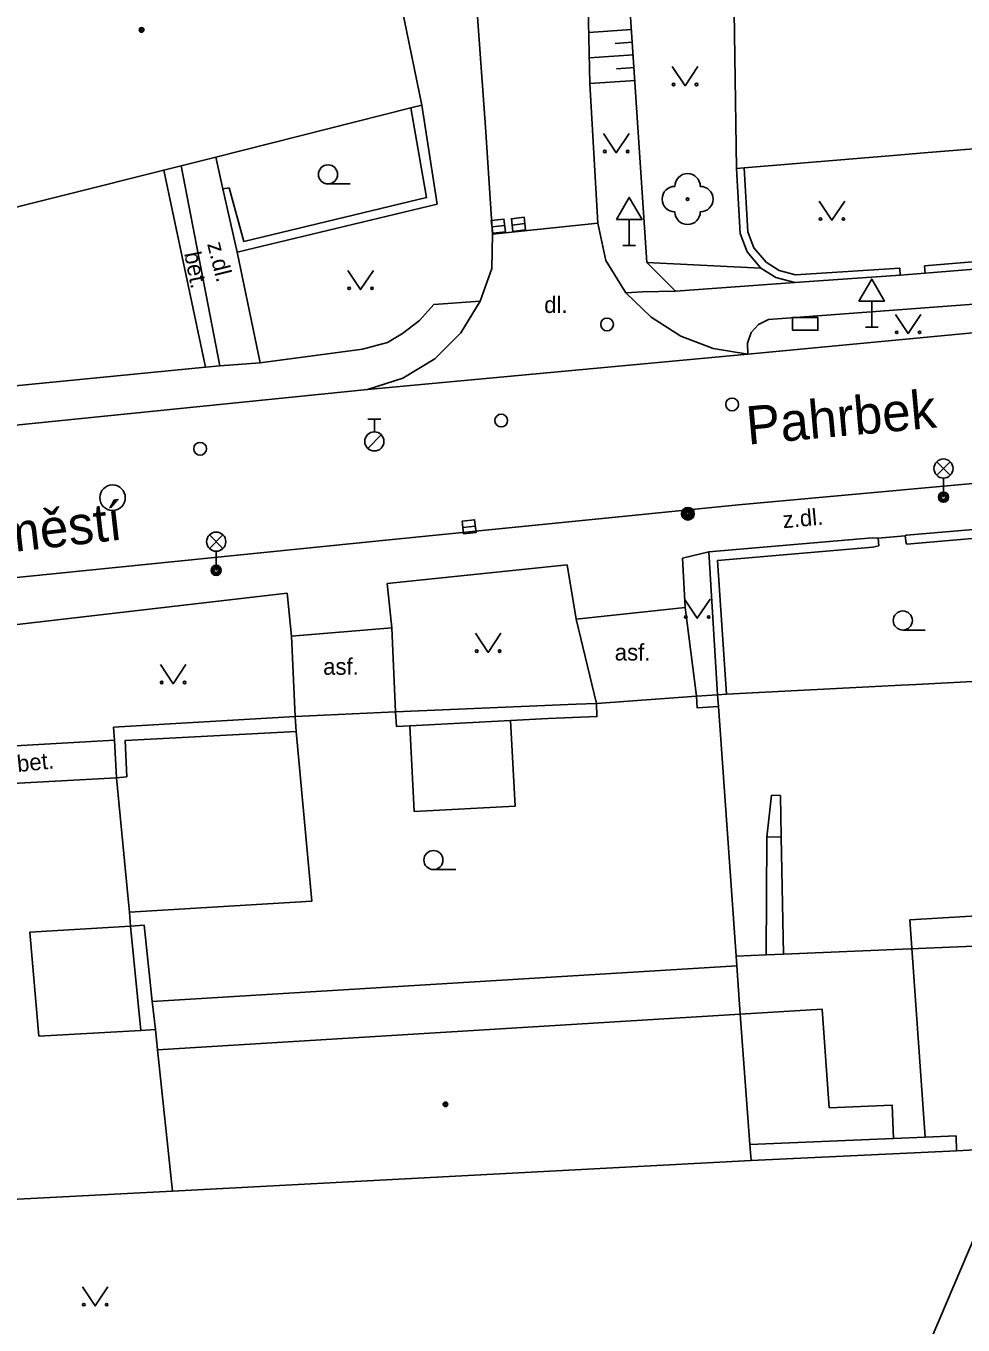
# Model space of a CAD drawing. Extents: x -596024 to -594475, y -1163820 to -1161957.
# Drawn here: x -595915.1 to -595878.3, y -1163027.4 to -1162976.4 of the extents above; entities that cross this region are included whole.
import ezdxf

# ---------------------------------------------------------------- set-up
doc = ezdxf.new("R2010")
doc.units = 0
for name, color, linetype in [('Level 10', 7, 'Continuous'), ('Level 11', 7, 'Continuous'), ('Level 14', 7, 'Continuous'), ('Level 15', 7, 'Continuous'), ('Level 22', 7, 'Continuous'), ('Level 24', 7, 'Continuous'), ('Level 25', 7, 'Continuous'), ('Level 27', 7, 'Continuous'), ('Level 28', 7, 'Continuous'), ('Level 33', 7, 'Continuous'), ('Level 34', 7, 'Continuous'), ('Level 36', 7, 'Continuous'), ('Level 39', 7, 'Continuous'), ('Level 40', 7, 'Continuous'), ('Level 49', 7, 'Continuous'), ('Level 5', 7, 'Continuous'), ('Level 50', 7, 'Continuous'), ('Level 7', 7, 'Continuous'), ('Level 8', 7, 'Continuous')]:
    doc.layers.add(name, color=color, linetype=linetype)

msp = doc.modelspace()

# ---------------------------------------------------------------- linework, layer by layer
at = {"layer": 'Level 10'}
for points in [[(-595898.65, -1162958.93), (-595897.09, -1162980.42)], [(-595892.69, -1162984.19), (-595893, -1162978.7), (-595893.06, -1162975.7), (-595893.17, -1162969.93)], [(-595886.79, -1162989.32), (-595875.89, -1162988.29), (-595874.88, -1162988.19), (-595865.06, -1162987.3), (-595846.54, -1162985.63), (-595834.03, -1162984.4), (-595833.92, -1162984.39), (-595827.57, -1162983.83), (-595811.92, -1162982.46), (-595810.38, -1162982.32), (-595807.74, -1162982.42), (-595798.29, -1162981.55), (-595792.41, -1162981.01), (-595782.08, -1162980.06), (-595767.36, -1162978.71), (-595765.31, -1162978.52), (-595764.65, -1162978.46), (-595760.16, -1162978.09)], [(-595897.3, -1162987.24), (-595896.85, -1162985.96), (-595896.82, -1162984.61), (-595897.09, -1162980.42)], [(-595892.69, -1162984.19), (-595892.37, -1162985.65), (-595891.58, -1162986.92)], [(-595891.58, -1162986.92), (-595890.59, -1162987.88), (-595889.43, -1162988.62), (-595888.15, -1162989.1), (-595886.79, -1162989.32)], [(-595901.73, -1162990.71), (-595900.34, -1162990.27), (-595899.09, -1162989.51), (-595898.06, -1162988.49), (-595897.3, -1162987.24)], [(-595901.01, -1162996.63), (-595887.16, -1162995.24), (-595874.21, -1162994.06), (-595871.41, -1162993.81), (-595865.06, -1162993.24), (-595859.87, -1162992.77), (-595849.31, -1162991.74), (-595847.96, -1162991.61), (-595844.62, -1162991.28), (-595838.01, -1162990.64), (-595832.2, -1162990.25), (-595811.7, -1162988.42)], [(-595932.01, -1162993.78), (-595931.56, -1162993.73), (-595901.73, -1162990.71)], [(-595930.96, -1162999.76), (-595925.61, -1162999.11), (-595901.01, -1162996.63)]]:
    msp.add_lwpolyline(points, dxfattribs=at)
at = {"layer": 'Level 11'}
for points in [[(-595898.99, -1162983.44), (-595899.6, -1162979.55)], [(-595907.41, -1162982.84), (-595907.69, -1162981.59)], [(-595909.73, -1162982.1), (-595908.09, -1162989.84)], [(-595907.53, -1162989.78), (-595909.04, -1162981.93)], [(-595906.85, -1162985.32), (-595907.41, -1162982.84)], [(-595898.99, -1162983.44), (-595906.85, -1162985.32)], [(-595896.82, -1162984.61), (-595892.69, -1162984.19)], [(-595906.85, -1162985.32), (-595905.95, -1162989.66)], [(-595884.95, -1162986.51), (-595889.64, -1162986.85), (-595890.933, -1162986.88), (-595891.58, -1162986.92)], [(-595905.95, -1162989.66), (-595901.92, -1162989.13), (-595900.95, -1162988.87), (-595900.36, -1162988.52), (-595899.69, -1162988.01), (-595899.12, -1162987.38), (-595897.3, -1162987.24)], [(-595885.98, -1162987.97), (-595876.34, -1162987.24)], [(-595886.79, -1162989.32), (-595886.81, -1162988.89), (-595886.66, -1162988.48), (-595886.37, -1162988.16), (-595885.98, -1162987.97)], [(-595907.53, -1162989.78), (-595905.95, -1162989.66)], [(-595901.73, -1162990.71), (-595886.79, -1162989.32)], [(-595924.11, -1162991.41), (-595908.09, -1162989.84), (-595907.53, -1162989.78)], [(-595889.36, -1162997.33), (-595888.32, -1162997.08)], [(-595888.81, -1163002.75), (-595889.25, -1162999.27), (-595889.36, -1162997.33)], [(-595900.96, -1162998.33), (-595893.89, -1162997.59)], [(-595893.89, -1162997.59), (-595893.54, -1162999.72)], [(-595900.63, -1163003.37), (-595900.77, -1163000.07), (-595900.96, -1162998.33)], [(-595904.89, -1162998.71), (-595917.19, -1163000.13)], [(-595904.57, -1163003.55), (-595904.71, -1163000.4), (-595904.89, -1162998.71)], [(-595893.54, -1162999.72), (-595889.25, -1162999.27)], [(-595892.74, -1163003.03), (-595893.54, -1162999.72)], [(-595904.71, -1163000.4), (-595900.77, -1163000.07)], [(-595874.28, -1163001.98), (-595880.18, -1163002.29), (-595880.78, -1163002.32), (-595887.63, -1163002.67)], [(-595887.63, -1163002.67), (-595887.98, -1163002.69)], [(-595887.98, -1163002.69), (-595887.95, -1163003.15)], [(-595887.95, -1163003.15), (-595887.25, -1163012.95)], [(-595900.07, -1163003.91), (-595899.9, -1163007.27), (-595895.93, -1163007.06), (-595896.11, -1163003.71)], [(-595916.94, -1163004.77), (-595911.67, -1163004.48)], [(-595904.53, -1163004.14), (-595903.91, -1163010.79), (-595911.08, -1163011.23)], [(-595886.05, -1163008.28), (-595885.86, -1163006.63)], [(-595885.86, -1163006.63), (-595885.51, -1163006.65)], [(-595885.51, -1163006.65), (-595885.48, -1163008.27)], [(-595886.08, -1163012.9), (-595886.05, -1163008.28)], [(-595885.48, -1163008.27), (-595886.05, -1163008.28)], [(-595885.48, -1163008.27), (-595885.4, -1163012.87)], [(-595879.83, -1163020.06), (-595880.43, -1163011.53), (-595873.88, -1163011.14)], [(-595910.5, -1163011.74), (-595911.03, -1163011.77)], [(-595911.03, -1163011.77), (-595910.63, -1163015.87)], [(-595910.5, -1163011.74), (-595910.18, -1163014.73)], [(-595885.4, -1163012.87), (-595870.13, -1163012.23)], [(-595887.25, -1163012.95), (-595886.08, -1163012.9)], [(-595887.25, -1163012.95), (-595887.22, -1163013.33)], [(-595885.4, -1163012.87), (-595886.08, -1163012.9)], [(-595910.18, -1163014.73), (-595887.22, -1163013.33)], [(-595887.22, -1163013.33), (-595887.09, -1163015.23)], [(-595910.06, -1163015.83), (-595910.18, -1163014.73)], [(-595887.09, -1163015.23), (-595883.88, -1163015.03), (-595883.6, -1163018.9), (-595881.13, -1163018.8), (-595881.08, -1163020.11)]]:
    msp.add_lwpolyline(points, dxfattribs=at)
at = {"layer": 'Level 14'}
for points in [[(-595886.28, -1162985.95), (-595890.76, -1162985.73), (-595891.6, -1162973.14), (-595891.69, -1162968.85)], [(-595890.76, -1162985.73), (-595889.64, -1162986.85)]]:
    msp.add_lwpolyline(points, dxfattribs=at)
at = {"layer": 'Level 15'}
for points in [[(-595893.04, -1162976.7), (-595891.36, -1162976.58)], [(-595892, -1162977.13), (-595891.32, -1162977.08)], [(-595893.02, -1162977.7), (-595891.28, -1162977.58)], [(-595891.95, -1162978.13), (-595891.25, -1162978.08)], [(-595893, -1162978.7), (-595891.21, -1162978.58)]]:
    msp.add_lwpolyline(points, dxfattribs=at)
at = {"layer": 'Level 22'}
msp.add_circle((-595889.16, -1162983.24), 0.05, dxfattribs=at)
for centre, start, end in [((-595889.16, -1162982.74), 0, 180), ((-595889.66, -1162983.24), 90, 270), ((-595888.66, -1162983.24), 270, 90), ((-595889.16, -1162983.74), 180, 0)]:
    msp.add_arc(centre, 0.5, start, end, dxfattribs=at)
at = {"layer": 'Level 24'}
msp.add_lwpolyline([(-595885.04, -1162988.39), (-595884.04, -1162988.39), (-595884.04, -1162987.89), (-595885.04, -1162987.89)], close=True, dxfattribs=at)
at = {"layer": 'Level 25'}
for radius in [0.25, 0.2, 0.15, 0.1, 0.05]:
    msp.add_circle((-595889.15, -1162995.59), radius, dxfattribs=at)
at = {"layer": 'Level 27'}
for p, q in [((-595896.838, -1162984.33), (-595896.342, -1162984.27)), ((-595896.048, -1162984.26), (-595895.552, -1162984.2)), ((-595897.988, -1162996.13), (-595897.492, -1162996.07))]:
    msp.add_line(p, q, dxfattribs=at)
for points in [[(-595896.809, -1162984.578), (-595896.312, -1162984.519), (-595896.371, -1162984.022), (-595896.868, -1162984.081)], [(-595896.019, -1162984.508), (-595895.522, -1162984.449), (-595895.581, -1162983.952), (-595896.078, -1162984.011)], [(-595897.959, -1162996.378), (-595897.462, -1162996.319), (-595897.521, -1162995.822), (-595898.018, -1162995.881)]]:
    msp.add_lwpolyline(points, close=True, dxfattribs=at)
msp.add_circle((-595911.74, -1162994.96), 0.5, dxfattribs=at)
at = {"layer": 'Level 28'}
for p, q in [((-595901.71, -1162991.875), (-595901.21, -1162991.875)), ((-595901.46, -1162992.375), (-595901.46, -1162991.875)), ((-595901.718, -1162993.022), (-595901.188, -1162992.492))]:
    msp.add_line(p, q, dxfattribs=at)
for centre, radius in [((-595892.32, -1162988.16), 0.25), ((-595887.41, -1162991.3), 0.25), ((-595896.48, -1162991.93), 0.25), ((-595908.3, -1162993.04), 0.25), ((-595901.46, -1162992.75), 0.375)]:
    msp.add_circle(centre, radius, dxfattribs=at)
at = {"layer": 'Level 33'}
for p, q in [((-595879.375, -1162994.08), (-595878.845, -1162993.55)), ((-595879.375, -1162993.55), (-595878.845, -1162994.08)), ((-595879.11, -1162994.19), (-595879.11, -1162994.94)), ((-595907.935, -1162996.95), (-595907.405, -1162996.42)), ((-595907.935, -1162996.42), (-595907.405, -1162996.95)), ((-595907.67, -1162997.06), (-595907.67, -1162997.81))]:
    msp.add_line(p, q, dxfattribs=at)
for centre, radius in [((-595879.11, -1162993.815), 0.375), ((-595879.11, -1162994.94), 0.2), ((-595879.11, -1162994.94), 0.145), ((-595879.11, -1162994.94), 0.0876), ((-595907.67, -1162996.685), 0.375), ((-595907.67, -1162997.81), 0.2), ((-595907.67, -1162997.81), 0.145), ((-595907.67, -1162997.81), 0.0876)]:
    msp.add_circle(centre, radius, dxfattribs=at)
at = {"layer": 'Level 34'}
for p, q in [((-595891.45, -1162984.042), (-595891.45, -1162985.06)), ((-595891.7, -1162985.06), (-595891.2, -1162985.06)), ((-595881.93, -1162987.242), (-595881.93, -1162988.26)), ((-595882.18, -1162988.26), (-595881.68, -1162988.26))]:
    msp.add_line(p, q, dxfattribs=at)
for points in [[(-595891.95, -1162984.042), (-595890.95, -1162984.042), (-595891.45, -1162983.176)], [(-595882.43, -1162987.242), (-595881.43, -1162987.242), (-595881.93, -1162986.376)]]:
    msp.add_lwpolyline(points, close=True, dxfattribs=at)
at = {"layer": 'Level 36'}
for p, q in [((-595903.28, -1162982.645), (-595902.405, -1162982.645)), ((-595880.71, -1163000.155), (-595879.835, -1163000.155)), ((-595899.14, -1163009.555), (-595898.265, -1163009.555))]:
    msp.add_line(p, q, dxfattribs=at)
for points in [[(-595889.76, -1162978.04), (-595889.26, -1162978.79), (-595888.76, -1162978.04)], [(-595892.46, -1162980.67), (-595891.96, -1162981.42), (-595891.46, -1162980.67)], [(-595883.99, -1162983.32), (-595883.49, -1162984.07), (-595882.99, -1162983.32)], [(-595902.5, -1162986.04), (-595902, -1162986.79), (-595901.5, -1162986.04)], [(-595881, -1162987.77), (-595880.5, -1162988.52), (-595880, -1162987.77)], [(-595889.28, -1162998.94), (-595888.78, -1162999.69), (-595888.28, -1162998.94)], [(-595897.49, -1163000.28), (-595896.99, -1163001.03), (-595896.49, -1163000.28)], [(-595909.86, -1163001.51), (-595909.36, -1163002.26), (-595908.86, -1163001.51)], [(-595912.92, -1163025.93), (-595912.42, -1163026.68), (-595911.92, -1163025.93)]]:
    msp.add_lwpolyline(points, dxfattribs=at)
for centre, radius in [((-595889.71, -1162978.74), 0.05), ((-595888.811, -1162978.74), 0.05), ((-595892.41, -1162981.37), 0.05), ((-595891.511, -1162981.37), 0.05), ((-595903.28, -1162982.27), 0.375), ((-595883.94, -1162984.02), 0.05), ((-595883.041, -1162984.02), 0.05), ((-595902.45, -1162986.74), 0.05), ((-595901.551, -1162986.74), 0.05), ((-595880.95, -1162988.47), 0.05), ((-595880.051, -1162988.47), 0.05), ((-595880.71, -1162999.78), 0.375), ((-595889.23, -1162999.64), 0.05), ((-595888.331, -1162999.64), 0.05), ((-595897.44, -1163000.98), 0.05), ((-595896.541, -1163000.98), 0.05), ((-595909.81, -1163002.21), 0.05), ((-595908.911, -1163002.21), 0.05), ((-595899.14, -1163009.18), 0.375), ((-595912.87, -1163026.63), 0.05), ((-595911.971, -1163026.63), 0.05)]:
    msp.add_circle(centre, radius, dxfattribs=at)
at = {"layer": 'Level 39'}
for centre, radius in [((-595910.6, -1162976.6), 0.09), ((-595910.6, -1162976.6), 0.0398), ((-595898.67, -1163018.77), 0.09), ((-595898.67, -1163018.77), 0.0398)]:
    msp.add_circle(centre, radius, dxfattribs=at)
at = {"layer": 'Level 5'}
for points in [[(-595887.24, -1162982.04), (-595887.44, -1162968.84)], [(-595901.29, -1162971.33), (-595899.6, -1162979.55)], [(-595899.6, -1162979.55), (-595900.03, -1162979.66)], [(-595900.03, -1162979.66), (-595907.69, -1162981.59), (-595909.04, -1162981.93)], [(-595874.04, -1162980.95), (-595879.87, -1162981.43), (-595881.09, -1162981.53), (-595886.94, -1162982.01)], [(-595909.04, -1162981.93), (-595909.73, -1162982.1), (-595917.36, -1162984.02)], [(-595886.94, -1162982.01), (-595887.24, -1162982.04)], [(-595916.88, -1163006.24), (-595911.59, -1163005.95)], [(-595911.59, -1163005.95), (-595911.13, -1163010.7), (-595911.08, -1163011.23), (-595911.03, -1163011.77)], [(-595911.03, -1163011.77), (-595914.99, -1163012.01)], [(-595914.99, -1163012.01), (-595914.63, -1163016.09)], [(-595909.98, -1163016.63), (-595887.09, -1163015.23)], [(-595887.09, -1163015.23), (-595886.72, -1163020.34)], [(-595914.63, -1163016.09), (-595910.63, -1163015.87)], [(-595910.63, -1163015.87), (-595910.06, -1163015.83)], [(-595910.06, -1163015.83), (-595909.98, -1163016.63)], [(-595909.38, -1163022.17), (-595909.98, -1163016.63)], [(-595886.72, -1163020.34), (-595886.67, -1163020.97)], [(-595886.67, -1163020.97), (-595909.38, -1163022.17)], [(-595909.38, -1163022.17), (-595922.55, -1163022.86)]]:
    msp.add_lwpolyline(points, dxfattribs=at)
at = {"layer": 'Level 7'}
for points in [[(-595900.03, -1162979.66), (-595899.41, -1162983.18), (-595906.59, -1162984.9), (-595907.16, -1162982.8)], [(-595886.28, -1162985.95), (-595886.82, -1162985.31), (-595887.09, -1162984.59), (-595887.24, -1162982.04)], [(-595884.92, -1162986.21), (-595885.57, -1162986.04), (-595886.08, -1162985.72), (-595886.56, -1162985.15), (-595886.79, -1162984.53), (-595886.94, -1162982.01)], [(-595907.41, -1162982.84), (-595907.16, -1162982.8)], [(-595873.57, -1162985.33), (-595879.86, -1162985.86)], [(-595873.54, -1162985.63), (-595879.83, -1162986.15)], [(-595884.95, -1162986.51), (-595885.69, -1162986.32), (-595886.28, -1162985.95)], [(-595880.83, -1162985.95), (-595884.92, -1162986.21)], [(-595880.83, -1162985.95), (-595880.81, -1162986.23)], [(-595879.83, -1162986.15), (-595879.86, -1162985.86)], [(-595880.81, -1162986.23), (-595884.95, -1162986.51)], [(-595880.62, -1162996.46), (-595880.57, -1162996.43), (-595874.07, -1162995.88)], [(-595880.55, -1162996.78), (-595874.36, -1162996.24), (-595873.98, -1163001.96)], [(-595888.32, -1162997.08), (-595881.91, -1162996.54), (-595881.68, -1162996.55)], [(-595887.63, -1163002.67), (-595887.98, -1162997.43), (-595881.89, -1162996.9)], [(-595881.89, -1162996.9), (-595881.65, -1162996.85)], [(-595881.68, -1162996.55), (-595881.65, -1162996.85)], [(-595880.62, -1162996.46), (-595880.58, -1162996.75)], [(-595880.58, -1162996.75), (-595880.55, -1162996.78)], [(-595887.98, -1163002.69), (-595888.32, -1162997.08)], [(-595888.81, -1163002.75), (-595887.98, -1163002.69)], [(-595888.81, -1163002.75), (-595888.78, -1163003.21), (-595887.95, -1163003.15)], [(-595900.63, -1163003.37), (-595900.59, -1163003.94), (-595900.07, -1163003.91), (-595896.11, -1163003.71), (-595894.63, -1163003.63), (-595892.72, -1163003.55), (-595892.74, -1163003.03)], [(-595900.63, -1163003.37), (-595893.53, -1163003.06)], [(-595893.53, -1163003.06), (-595892.74, -1163003.03)], [(-595911.7, -1163003.96), (-595904.57, -1163003.55)], [(-595911.67, -1163004.48), (-595911.7, -1163003.96)], [(-595911.18, -1163005.92), (-595911.25, -1163004.49), (-595904.53, -1163004.14), (-595904.57, -1163003.55)], [(-595911.59, -1163005.95), (-595911.67, -1163004.48)], [(-595911.18, -1163005.92), (-595911.59, -1163005.95)], [(-595886.72, -1163020.34), (-595881.08, -1163020.11), (-595879.83, -1163020.06), (-595878.62, -1163020.01)], [(-595878.62, -1163020.01), (-595878.6, -1163020.59)], [(-595886.67, -1163020.97), (-595878.6, -1163020.59)], [(-595883.61, -1163037.41), (-595876.4, -1163020.48)]]:
    msp.add_lwpolyline(points, dxfattribs=at)
at = {"layer": 'Level 8'}
for points in [[(-595880.81, -1162986.23), (-595879.83, -1162986.15)], [(-595881.68, -1162996.55), (-595880.62, -1162996.46)], [(-595888.81, -1163002.75), (-595892.74, -1163003.03)], [(-595900.63, -1163003.37), (-595904.57, -1163003.55)], [(-595878.6, -1163020.59), (-595876.4, -1163020.48)]]:
    msp.add_lwpolyline(points, dxfattribs=at)

# ---------------------------------------------------------------- texts
at = {"layer": 'Level 40'}
for s, rotation, p in [('z.dl.', 284.25, (-595908.03, -1162985)), ('bet.', 281.1556, (-595908.93, -1162985.37)), ('z.dl.', 5.28, (-595885.4, -1162996.16)), ('bet.', 5.82, (-595915.46, -1163005.73))]:
    msp.add_text(s, height=0.65, rotation=rotation, dxfattribs=at).set_placement(p)
for s, p in [('dl.', (-595894.79, -1162987.71)), ('asf.', (-595892.02, -1163001.35)), ('asf.', (-595903.47, -1163001.91))]:
    msp.add_text(s, height=0.65, dxfattribs=at).set_placement(p)
at = {"layer": 'Level 49'}
msp.add_text('Pahrbek', height=1.5, rotation=5.2, dxfattribs=at).set_placement((-595886.79, -1162992.88))
at = {"layer": 'Level 50'}
msp.add_text('Wainerovo náměstí', height=1.5, rotation=6.5411, dxfattribs=at).set_placement((-595928.473, -1162998.564))

doc.saveas('drawing.dxf')
